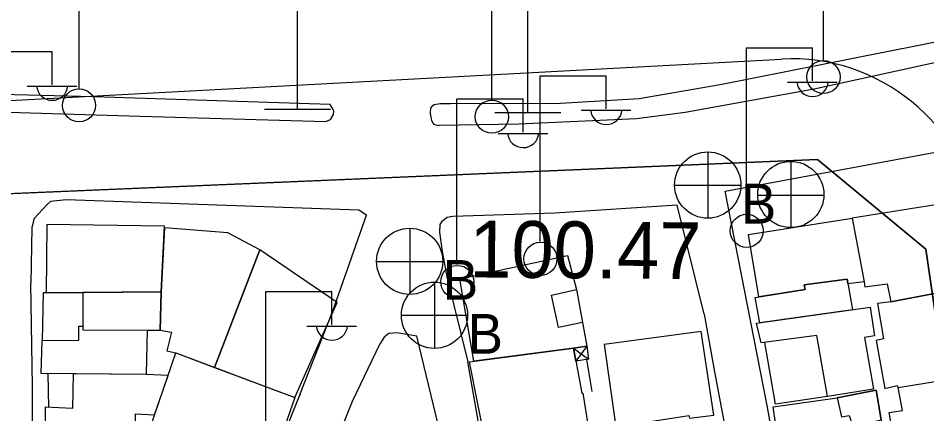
# Model space of a CAD drawing. Extents: x 417997 to 421451, y 4451742 to 4455216.
# Drawn here: x 419242.7 to 419338.7, y 4453598.9 to 4453640.7 of the extents above; entities that cross this region are included whole.
import ezdxf

# ---------------------------------------------------------------- set-up
doc = ezdxf.new("R2010")
doc.units = 0
for name, color, linetype in [('ADAKENARI', 7, 'Continuous'), ('B_Mesken', 7, 'Continuous'), ('B_Sundurma', 7, 'Continuous'), ('B_Teras', 7, 'Continuous'), ('KALDIRIM', 7, 'Continuous'), ('PL_TİCK', 7, 'Continuous'), ('S_Cad_Sok_Lambasi', 7, 'Continuous'), ('S_Elektrik_Diregi', 7, 'Continuous'), ('S_Kara_Demy_Trafik_Sinyal', 7, 'Continuous'), ('S_Rogar_Kapagi', 7, 'Continuous'), ('S_Rogar_Kapagi_Buski', 7, 'Continuous'), ('Sinir_Duvar_tek_tarafa_ait', 7, 'Continuous'), ('TR_TİCK', 7, 'Continuous'), ('Y_Kot_Noktasi', 7, 'Continuous'), ('Yol_Sose', 7, 'Continuous')]:
    doc.layers.add(name, color=color, linetype=linetype)

msp = doc.modelspace()

# ---------------------------------------------------------------- linework, layer by layer
at = {"layer": 'ADAKENARI'}
for p, q in [((419184.841, 4453619.737), (419327.187, 4453625.772)), ((419184.841, 4453619.737), (419327.187, 4453625.772)), ((419327.187, 4453625.772), (419338.619, 4453616.3)), ((419327.187, 4453625.772), (419338.619, 4453616.3)), ((419338.619, 4453616.3), (419344.799, 4453573.879)), ((419338.619, 4453616.3), (419344.799, 4453573.879))]:
    msp.add_line(p, q, dxfattribs=at)
at = {"layer": 'B_Mesken'}
for points in [[(419330.829, 4453619.561), (419332.113, 4453612.849), (419332.19, 4453612.306), (419334.528, 4453612.64), (419334.947, 4453610.739), (419339.561, 4453611.594), (419343.874, 4453612.148), (419343.283, 4453614.919), (419342.55, 4453614.809), (419341.408, 4453621.244)], [(419258.14, 4453618.717), (419245.692, 4453618.9), (419245.633, 4453611.664), (419257.785, 4453611.782)], [(419320.99, 4453611.254), (419319.869, 4453617.85), (419330.829, 4453619.561), (419332.113, 4453612.849), (419330.388, 4453612.617), (419330.298, 4453613.12), (419325.766, 4453612.509), (419325.884, 4453612.017)], [(419268.207, 4453616.21), (419264.831, 4453618.027), (419258.131, 4453618.554), (419257.785, 4453611.782), (419257.671, 4453607.717), (419258.89, 4453607.518), (419258.386, 4453605.543), (419259.336, 4453605.327), (419263.427, 4453603.799)], [(419271.932, 4453600.623), (419276.407, 4453610.669), (419268.207, 4453616.21), (419263.427, 4453603.799)], [(419290.863, 4453604.437), (419289.374, 4453613.142), (419300.754, 4453615.623), (419301.699, 4453612.026), (419302.348, 4453608.538), (419302.778, 4453606.044), (419301.383, 4453605.826)], [(419343.874, 4453612.148), (419339.561, 4453611.594), (419334.947, 4453610.739), (419333.506, 4453610.561), (419334.155, 4453606.814), (419333.393, 4453606.631), (419334.302, 4453601.554), (419335.608, 4453601.869), (419335.715, 4453601.662), (419346.085, 4453603.354), (419344.393, 4453612.287)], [(419245.633, 4453611.664), (419245.321, 4453611.668), (419245.198, 4453606.649), (419249.081, 4453606.672), (419249.093, 4453608.164), (419249.501, 4453608.163), (419249.5, 4453607.767), (419256.313, 4453607.726), (419257.671, 4453607.717), (419257.785, 4453611.782), (419249.505, 4453611.701)], [(419328.231, 4453600.724), (419322.724, 4453599.895), (419321.622, 4453606.444), (419321.221, 4453606.391), (419320.74, 4453608.465), (419332.731, 4453610.157), (419333.204, 4453607.143), (419332.156, 4453606.966), (419333.094, 4453601.483)], [(419304.631, 4453606.216), (419305.852, 4453597.525), (419313.585, 4453598.722), (419313.644, 4453598.426), (419316.207, 4453598.756), (419314.889, 4453607.588)], [(419256.661, 4453597.51), (419259.336, 4453605.327), (419271.932, 4453600.623), (419269.293, 4453593.037)], [(419294.112, 4453595.814), (419292.152, 4453595.524), (419290.403, 4453604.376), (419301.383, 4453605.826), (419302.248, 4453601.077), (419302.383, 4453601.09), (419303.028, 4453596.88)], [(419347.501, 4453594.471), (419344.56, 4453594.065), (419335.888, 4453592.674), (419334.74, 4453599.019), (419336.172, 4453599.227), (419335.715, 4453601.662), (419346.085, 4453603.354), (419347.695, 4453594.507)], [(419245.794, 4453603.142), (419245.873, 4453599.574), (419245.521, 4453599.591), (419245.539, 4453594.523), (419251.873, 4453594.569), (419254.966, 4453594.398), (419255.084, 4453598.874), (419257.1, 4453598.792), (419258.517, 4453602.933), (419256.193, 4453603.032), (419248.482, 4453603.114)], [(419333.922, 4453598.248), (419334.331, 4453596.318), (419333.551, 4453596.12), (419334.294, 4453592.526), (419331.907, 4453592.157), (419327.599, 4453591.432), (419323.857, 4453590.793), (419323.224, 4453594.571), (419322.484, 4453599.637), (419329.264, 4453600.592), (419333.378, 4453601.39)]]:
    msp.add_lwpolyline(points, close=True, dxfattribs=at)
at = {"layer": 'B_Sundurma'}
for p, q in [((419301.383, 4453605.826), (419302.985, 4453604.674)), ((419302.778, 4453606.044), (419301.634, 4453604.453))]:
    msp.add_line(p, q, dxfattribs=at)
msp.add_lwpolyline([(419301.383, 4453605.826), (419302.778, 4453606.044), (419302.985, 4453604.674), (419301.634, 4453604.453)], close=True, dxfattribs=at)
at = {"layer": 'B_Teras'}
for points in [[(419330.298, 4453613.12), (419330.876, 4453609.895), (419321.077, 4453608.513), (419320.582, 4453611.19), (419325.884, 4453612.017), (419325.766, 4453612.509)], [(419299.791, 4453608.026), (419299.045, 4453611.444), (419301.699, 4453612.026), (419302.348, 4453608.538)], [(419249.505, 4453611.701), (419249.5, 4453607.767), (419257.671, 4453607.717), (419257.785, 4453611.782)], [(419328.231, 4453600.724), (419327.093, 4453607.166), (419321.221, 4453606.391), (419320.74, 4453608.465), (419332.731, 4453610.157), (419333.204, 4453607.143), (419332.156, 4453606.966), (419333.094, 4453601.483)], [(419256.313, 4453607.726), (419256.193, 4453603.032), (419245.116, 4453603.149), (419245.198, 4453606.649), (419249.081, 4453606.672), (419249.093, 4453608.164), (419249.501, 4453608.163), (419249.5, 4453607.767)], [(419245.521, 4453599.591), (419245.539, 4453594.523), (419251.873, 4453594.569), (419254.966, 4453594.398), (419255.084, 4453598.874), (419257.1, 4453598.792), (419258.517, 4453602.933), (419256.193, 4453603.032), (419248.482, 4453603.114), (419248.425, 4453599.451)], [(419330.931, 4453597.412), (419333.406, 4453597.748), (419333.32, 4453598.115), (419333.922, 4453598.248), (419333.378, 4453601.39), (419329.264, 4453600.592), (419329.722, 4453598.586), (419330.543, 4453598.725)]]:
    msp.add_lwpolyline(points, close=True, dxfattribs=at)
at = {"layer": 'KALDIRIM'}
msp.add_line((419185.862, 4453629.014), (419323.386, 4453636.378), dxfattribs=at)
msp.add_line((419185.862, 4453629.014), (419323.386, 4453636.378), dxfattribs=at)
msp.add_arc((419324.456, 4453616.407), 20, 8.28903, 93.06546, dxfattribs=at)
msp.add_arc((419324.456, 4453616.407), 20, 8.28903, 93.06546, dxfattribs=at)
at = {"layer": 'PL_TİCK'}
msp.add_lwpolyline([(419122.585, 4453540.825), (419170.939, 4453546.676), (419336.29, 4453563.001), (419344.799, 4453573.879), (419338.619, 4453616.3), (419327.187, 4453625.772), (419184.841, 4453619.737), (419123.402, 4453617.132)], dxfattribs=at)
msp.add_lwpolyline([(419122.585, 4453540.825), (419170.939, 4453546.676), (419336.29, 4453563.001), (419344.799, 4453573.879), (419338.619, 4453616.3), (419327.187, 4453625.772), (419184.841, 4453619.737), (419123.402, 4453617.132)], dxfattribs=at)
at = {"layer": 'S_Cad_Sok_Lambasi'}
for p, q in [((419327.815, 4453636.231), (419327.814, 4453650.907)), ((419249.112, 4453633.23), (419249.112, 4453647.905)), ((419292.746, 4453632.035), (419292.746, 4453646.711))]:
    msp.add_line(p, q, dxfattribs=at)
for centre in [(419327.815, 4453634.481), (419249.112, 4453631.48), (419292.746, 4453630.285)]:
    msp.add_circle(centre, 1.75, dxfattribs=at)
at = {"layer": 'S_Elektrik_Diregi'}
for p, q in [((419239.268, 4453637.164), (419246.268, 4453637.164)), ((419246.268, 4453633.664), (419246.268, 4453637.164)), ((419319.658, 4453620.059), (419319.658, 4453637.56)), ((419319.658, 4453637.56), (419326.658, 4453637.56)), ((419326.658, 4453634.06), (419326.658, 4453637.56)), ((419297.85, 4453617.105), (419297.85, 4453634.606)), ((419297.85, 4453634.606), (419304.85, 4453634.606)), ((419304.85, 4453631.106), (419304.85, 4453634.606)), ((419243.608, 4453633.524), (419248.858, 4453633.524)), ((419323.998, 4453633.92), (419329.248, 4453633.92)), ((419289.063, 4453614.664), (419289.063, 4453632.164)), ((419289.063, 4453632.164), (419296.063, 4453632.164)), ((419296.063, 4453628.664), (419296.063, 4453632.164)), ((419302.19, 4453630.965), (419307.44, 4453630.965)), ((419293.403, 4453628.524), (419298.653, 4453628.524)), ((419268.842, 4453594.308), (419268.842, 4453611.808)), ((419268.842, 4453611.808), (419275.842, 4453611.808)), ((419275.842, 4453608.308), (419275.842, 4453611.808)), ((419273.182, 4453608.168), (419278.432, 4453608.168))]:
    msp.add_line(p, q, dxfattribs=at)
for centre in [(419319.694, 4453618.224), (419297.886, 4453615.27), (419289.099, 4453612.829)]:
    msp.add_circle(centre, 1.75, dxfattribs=at)
for centre in [(419246.269, 4453633.677), (419326.658, 4453634.072), (419304.851, 4453631.118), (419296.064, 4453628.677), (419275.843, 4453608.321)]:
    msp.add_arc(centre, 1.658, 184.83843, 355.14641, dxfattribs=at)
at = {"layer": 'S_Kara_Demy_Trafik_Sinyal'}
for p, q in [((419272.208, 4453631.065), (419272.208, 4453648.566)), ((419296.549, 4453630.739), (419296.549, 4453648.239)), ((419268.708, 4453631.065), (419275.708, 4453631.065)), ((419293.049, 4453630.739), (419300.049, 4453630.739))]:
    msp.add_line(p, q, dxfattribs=at)
at = {"layer": 'S_Rogar_Kapagi'}
for p, q in [((419324.41, 4453618.534), (419324.41, 4453625.534)), ((419320.84, 4453621.999), (419327.84, 4453621.999))]:
    msp.add_line(p, q, dxfattribs=at)
msp.add_circle((419324.357, 4453622.063), 3.5, dxfattribs=at)
at = {"layer": 'S_Rogar_Kapagi_Buski'}
for p, q in [((419315.575, 4453626.563), (419315.575, 4453619.563)), ((419312.075, 4453623.063), (419319.075, 4453623.063)), ((419284.065, 4453618.503), (419284.065, 4453611.503)), ((419280.565, 4453615.003), (419287.565, 4453615.003)), ((419286.685, 4453612.803), (419286.685, 4453605.803)), ((419283.185, 4453609.303), (419290.185, 4453609.303))]:
    msp.add_line(p, q, dxfattribs=at)
for centre in [(419315.575, 4453623.063), (419284.065, 4453615.003), (419286.685, 4453609.303)]:
    msp.add_circle(centre, 3.5, dxfattribs=at)
at = {"layer": 'Sinir_Duvar_tek_tarafa_ait'}
msp.add_lwpolyline([(419302.76, 4453604.637), (419303.326, 4453601.26)], dxfattribs=at)
at = {"layer": 'TR_TİCK'}
msp.add_lwpolyline([(419122.585, 4453540.825), (419170.939, 4453546.676), (419336.29, 4453563.001), (419344.799, 4453573.879), (419338.619, 4453616.3), (419327.187, 4453625.772), (419184.841, 4453619.737), (419123.402, 4453617.132)], dxfattribs=at)
msp.add_lwpolyline([(419122.585, 4453540.825), (419170.939, 4453546.676), (419336.29, 4453563.001), (419344.799, 4453573.879), (419338.619, 4453616.3), (419327.187, 4453625.772), (419184.841, 4453619.737), (419123.402, 4453617.132)], dxfattribs=at)
at = {"layer": 'Yol_Sose'}
for points in [[(419674.542, 4453687.168), (419642.069, 4453683.029), (419611.823, 4453678.846), (419585.845, 4453675.645), (419555.931, 4453671.788), (419527.144, 4453667.95), (419499.955, 4453664.511), (419463.075, 4453659.337), (419435.498, 4453655.408), (419411.551, 4453651.808), (419392.577, 4453647.789), (419371.839, 4453643.126), (419350.522, 4453638.357), (419326.837, 4453633.196), (419313.182, 4453630.724), (419308.036, 4453630.078), (419295.605, 4453629.486), (419287.198, 4453629.346)], [(419348.204, 4453639.862), (419331.12, 4453636.474), (419316.897, 4453633.666), (419308.315, 4453632.171), (419300.016, 4453631.672), (419288.37, 4453631.648), (419287.285, 4453631.629), (419286.639, 4453631.551), (419286.348, 4453631.294), (419286.264, 4453631.103), (419286.25, 4453631.048), (419286.221, 4453630.83), (419286.233, 4453630.611), (419286.325, 4453630.063), (419286.379, 4453629.926), (419286.486, 4453629.666), (419286.581, 4453629.528), (419286.691, 4453629.459), (419287.198, 4453629.346)], [(419275.647, 4453631.558), (419250.674, 4453632.382), (419232.441, 4453632.854), (419195.756, 4453633.717), (419176.32, 4453634.061), (419166.776, 4453633.795)], [(419166.877, 4453631.739), (419194.861, 4453631.79), (419211.647, 4453631.303), (419235.805, 4453630.948), (419255.566, 4453630.328), (419271.533, 4453629.874), (419275.19, 4453629.764), (419275.684, 4453629.978), (419276.016, 4453630.521), (419276.046, 4453630.902), (419275.965, 4453631.039), (419275.647, 4453631.558)], [(419321.86, 4453599.753), (419317.406, 4453622.41), (419340.98, 4453626.776), (419341.279, 4453626.664), (419341.52, 4453626.09), (419342.489, 4453624.337), (419343.98, 4453614.407)], [(419272.498, 4453601.001), (419275.891, 4453609.651), (419279.493, 4453619.87), (419279.493, 4453619.87), (419278.679, 4453620.395), (419247.746, 4453621.504), (419246.107, 4453621.327), (419245.75, 4453621.002), (419244.347, 4453619.515), (419244.121, 4453618.59), (419244.003, 4453612.683)], [(419315.197, 4453609.421), (419312.342, 4453620.923), (419299.396, 4453620.1), (419288.61, 4453619.75), (419288.009, 4453619.646), (419287.432, 4453619.187), (419287.239, 4453618.888), (419287.205, 4453618.071), (419287.489, 4453616.051), (419287.985, 4453613.375), (419290.196, 4453604.376)], [(419244.406, 4453574.063), (419244.251, 4453585.704), (419244.196, 4453601.742), (419244.003, 4453612.683)], [(419315.197, 4453609.421), (419316.277, 4453603.329), (419318.721, 4453590.483), (419320.908, 4453574.665), (419324.011, 4453559.499), (419325.868, 4453548.705), (419327.901, 4453536.173), (419330.272, 4453520.672), (419331.449, 4453514.979), (419331.435, 4453514.801), (419331.423, 4453514.696), (419331.362, 4453514.568), (419331.251, 4453514.484), (419331.174, 4453514.444), (419326.123, 4453513.187), (419314.838, 4453511.111), (419307.687, 4453510.033), (419307.595, 4453510.026), (419307.469, 4453510.049), (419307.336, 4453510.169), (419305.826, 4453519.814)], [(419287.329, 4453596.755), (419284.819, 4453607.082), (419282.72, 4453607.453), (419281.873, 4453607.378), (419281.352, 4453607), (419280.93, 4453606.334)], [(419266.487, 4453558.765), (419267.873, 4453568.756), (419269.518, 4453576.461), (419272.55, 4453586.629), (419278.016, 4453600.221), (419280.93, 4453606.334)], [(419305.826, 4453519.814), (419303.784, 4453531.135), (419301.962, 4453541.674), (419301.03, 4453546.601), (419297.948, 4453559.931), (419296.018, 4453570.427), (419293.757, 4453583.283), (419291.783, 4453595.374), (419290.196, 4453604.376)], [(419272.498, 4453601.001), (419271.637, 4453598.915)], [(419359.152, 4453519.374), (419346.73, 4453516.744), (419337.278, 4453515.012), (419337.009, 4453514.973), (419336.785, 4453515.095), (419336.745, 4453515.24), (419334.02, 4453530.842), (419331.101, 4453546.677), (419328.057, 4453565.096), (419324.927, 4453582.851), (419321.86, 4453599.753)], [(419271.637, 4453598.915), (419269.791, 4453594.122), (419267.324, 4453588.138), (419265.934, 4453584.434), (419265.376, 4453582.797), (419264.295, 4453577.354), (419264.192, 4453576.962), (419264.033, 4453576.808), (419263.772, 4453576.703), (419255.762, 4453575.531), (419246.212, 4453573.948), (419244.485, 4453573.749), (419244.427, 4453573.827), (419244.406, 4453574.063)]]:
    msp.add_lwpolyline(points, dxfattribs=at)

# ---------------------------------------------------------------- texts
at = {"layer": 'S_Rogar_Kapagi_Buski'}
for p in [(419319.075, 4453618.999), (419287.565, 4453610.938), (419290.185, 4453605.238)]:
    msp.add_text('B', height=4.2, dxfattribs=at).set_placement(p)
at = {"layer": 'Y_Kot_Noktasi'}
msp.add_text('100.47 ', height=6, rotation=359.53575, dxfattribs=at).set_placement((419290.343, 4453613.31))

doc.saveas('drawing.dxf')
